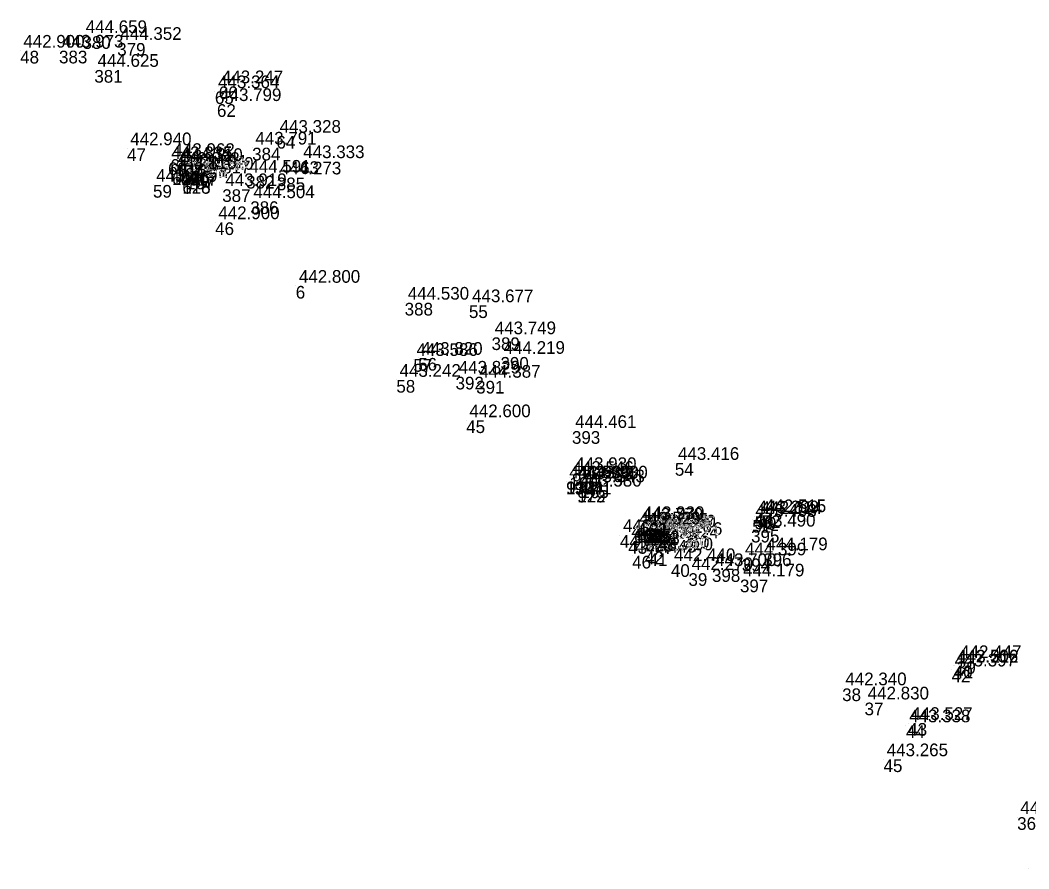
# Model space of a CAD drawing. Extents: x -874038 to -859694, y -1059487 to -1049069.
# Drawn here: x -862218.9 to -862123.4, y -1056136.4 to -1056056.1 of the extents above; entities that cross this region are included whole.
import ezdxf

# ---------------------------------------------------------------- set-up
doc = ezdxf.new("R2010")
doc.units = 0
doc.layers.add('Vrstva 60', color=7, linetype='Continuous')
doc.layers.add('Vrstva 61', color=7, linetype='Continuous')

msp = doc.modelspace()

# ---------------------------------------------------------------- linework, layer by layer
at = {"layer": 'Vrstva 60'}
for p, q in [((-862212.954, -1056057.577), (-862212.954, -1056057.577)), ((-862209.672, -1056058.223), (-862209.672, -1056058.223)), ((-862218.86, -1056058.96), (-862218.86, -1056058.96)), ((-862215.18, -1056058.95), (-862215.18, -1056058.95)), ((-862211.835, -1056060.777), (-862211.835, -1056060.777)), ((-862200.06, -1056062.326), (-862200.06, -1056062.326)), ((-862200.425, -1056062.795), (-862200.425, -1056062.795)), ((-862200.229, -1056064.014), (-862200.229, -1056064.014)), ((-862194.595, -1056067.018), (-862194.595, -1056067.018)), ((-862208.74, -1056068.2), (-862208.74, -1056068.2)), ((-862196.895, -1056068.135), (-862196.895, -1056068.135)), ((-862204.643, -1056069.214), (-862204.643, -1056069.214)), ((-862204.854, -1056069.518), (-862204.854, -1056069.518)), ((-862204.176, -1056070.062), (-862204.176, -1056070.062)), ((-862203.89, -1056069.69), (-862203.89, -1056069.69)), ((-862203.563, -1056070.317), (-862203.563, -1056070.317)), ((-862192.36, -1056069.421), (-862192.36, -1056069.421)), ((-862204.48, -1056070.46), (-862204.48, -1056070.46)), ((-862204.48, -1056070.46), (-862204.48, -1056070.46)), ((-862203.68, -1056070.5), (-862203.68, -1056070.5)), ((-862203.164, -1056070.874), (-862203.164, -1056070.874)), ((-862202.87, -1056070.52), (-862202.87, -1056070.52)), ((-862197.462, -1056070.798), (-862197.462, -1056070.798)), ((-862194.561, -1056070.962), (-862194.561, -1056070.962)), ((-862206.284, -1056071.665), (-862206.284, -1056071.665)), ((-862203.51, -1056071.29), (-862203.51, -1056071.29)), ((-862203.51, -1056071.29), (-862203.51, -1056071.29)), ((-862199.73, -1056072.071), (-862199.73, -1056072.071)), ((-862197.077, -1056073.208), (-862197.077, -1056073.208)), ((-862200.4, -1056075.2), (-862200.4, -1056075.2)), ((-862192.77, -1056081.22), (-862192.77, -1056081.22)), ((-862182.459, -1056082.82), (-862182.459, -1056082.82)), ((-862176.374, -1056083.06), (-862176.374, -1056083.06)), ((-862174.231, -1056086.092), (-862174.231, -1056086.092)), ((-862181.639, -1056088.146), (-862181.639, -1056088.146)), ((-862181.182, -1056088.04), (-862181.182, -1056088.04)), ((-862173.386, -1056087.951), (-862173.386, -1056087.951)), ((-862183.244, -1056090.127), (-862183.244, -1056090.127)), ((-862177.639, -1056089.821), (-862177.639, -1056089.821)), ((-862175.69, -1056090.209), (-862175.69, -1056090.209)), ((-862176.63, -1056093.95), (-862176.63, -1056093.95)), ((-862166.621, -1056094.969), (-862166.621, -1056094.969)), ((-862156.882, -1056097.991), (-862156.882, -1056097.991)), ((-862166.61, -1056098.95), (-862166.61, -1056098.95)), ((-862167.17, -1056099.74), (-862167.17, -1056099.74)), ((-862167.17, -1056099.74), (-862167.17, -1056099.74)), ((-862166.868, -1056099.315), (-862166.868, -1056099.315)), ((-862166.39, -1056099.77), (-862166.39, -1056099.77)), ((-862165.55, -1056099.75), (-862165.55, -1056099.75)), ((-862166.12, -1056100.52), (-862166.12, -1056100.52)), ((-862166.12, -1056100.52), (-862166.12, -1056100.52)), ((-862165.815, -1056100.111), (-862165.815, -1056100.111)), ((-862160.288, -1056103.74), (-862160.288, -1056103.74)), ((-862160.18, -1056103.59), (-862160.18, -1056103.59)), ((-862149.551, -1056103.379), (-862149.551, -1056103.379)), ((-862149.335, -1056103.049), (-862149.335, -1056103.049)), ((-862149.046, -1056103.105), (-862149.046, -1056103.105)), ((-862148.653, -1056102.941), (-862148.653, -1056102.941)), ((-862160.74, -1056104.37), (-862160.74, -1056104.37)), ((-862160.74, -1056104.37), (-862160.74, -1056104.37)), ((-862160.544, -1056104.097), (-862160.544, -1056104.097)), ((-862159.94, -1056104.37), (-862159.94, -1056104.37)), ((-862159.837, -1056104.212), (-862159.837, -1056104.212)), ((-862159.78, -1056104.326), (-862159.78, -1056104.326)), ((-862159.22, -1056104.542), (-862159.22, -1056104.542)), ((-862159.11, -1056104.39), (-862159.11, -1056104.39)), ((-862149.663, -1056104.309), (-862149.663, -1056104.309)), ((-862162.08, -1056104.81), (-862162.08, -1056104.81)), ((-862161.29, -1056105.38), (-862161.29, -1056105.38)), ((-862159.68, -1056105.16), (-862159.68, -1056105.16)), ((-862159.68, -1056105.16), (-862159.68, -1056105.16)), ((-862159.484, -1056104.898), (-862159.484, -1056104.898)), ((-862158.807, -1056105.41), (-862158.807, -1056105.41)), ((-862158.483, -1056105.096), (-862158.483, -1056105.096)), ((-862159.71, -1056106.37), (-862159.71, -1056106.37)), ((-862159.37, -1056106.55), (-862159.37, -1056106.55)), ((-862148.513, -1056106.546), (-862148.513, -1056106.546)), ((-862160.921, -1056106.775), (-862160.921, -1056106.775)), ((-862150.539, -1056107.029), (-862150.539, -1056107.029)), ((-862157.25, -1056107.57), (-862157.25, -1056107.57)), ((-862155.59, -1056108.42), (-862155.59, -1056108.42)), ((-862153.364, -1056108.042), (-862153.364, -1056108.042)), ((-862150.715, -1056109.023), (-862150.715, -1056109.023)), ((-862130.17, -1056116.753), (-862130.17, -1056116.753)), ((-862130.684, -1056117.549), (-862130.684, -1056117.549)), ((-862130.473, -1056117.159), (-862130.473, -1056117.159)), ((-862130.434, -1056117.187), (-862130.434, -1056117.187)), ((-862141.04, -1056119.33), (-862141.04, -1056119.33)), ((-862138.92, -1056120.67), (-862138.92, -1056120.67)), ((-862135.001, -1056122.835), (-862135.001, -1056122.835)), ((-862134.784, -1056122.61), (-862134.784, -1056122.61)), ((-862137.119, -1056126.047), (-862137.119, -1056126.047)), ((-862124.47, -1056131.52), (-862124.47, -1056131.52)), ((-862123.4, -1056136.41), (-862123.4, -1056136.41))]:
    msp.add_line(p, q, dxfattribs=at)

# ---------------------------------------------------------------- texts
for s, p in [('380', (-862212.954, -1056058.777)), ('379', (-862209.672, -1056059.423)), ('48', (-862218.86, -1056060.16)), ('383', (-862215.18, -1056060.15)), ('381', (-862211.835, -1056061.977)), ('66', (-862200.06, -1056063.526)), ('65', (-862200.425, -1056063.995)), ('62', (-862200.229, -1056065.214)), ('64', (-862194.595, -1056068.218)), ('47', (-862208.74, -1056069.4)), ('384', (-862196.895, -1056069.335)), ('61', (-862204.643, -1056070.414)), ('60', (-862204.854, -1056070.718)), ('168', (-862204.176, -1056071.262)), ('616', (-862203.89, -1056070.89)), ('626', (-862203.563, -1056071.517)), ('63', (-862192.36, -1056070.621)), ('619', (-862204.48, -1056071.66)), ('126', (-862204.48, -1056071.66)), ('620', (-862203.68, -1056071.7)), ('618', (-862203.51, -1056072.49)), ('125', (-862203.51, -1056072.49)), ('167', (-862203.164, -1056072.074)), ('617', (-862202.87, -1056071.72)), ('382', (-862197.462, -1056071.998)), ('385', (-862194.561, -1056072.162)), ('59', (-862206.284, -1056072.865)), ('387', (-862199.73, -1056073.271)), ('386', (-862197.077, -1056074.408)), ('46', (-862200.4, -1056076.4)), ('6', (-862192.77, -1056082.42)), ('388', (-862182.459, -1056084.02)), ('55', (-862176.374, -1056084.26)), ('389', (-862174.231, -1056087.292)), ('57', (-862181.639, -1056089.346)), ('56', (-862181.182, -1056089.24)), ('390', (-862173.386, -1056089.151)), ('58', (-862183.244, -1056091.327)), ('392', (-862177.639, -1056091.021)), ('391', (-862175.69, -1056091.409)), ('45', (-862176.63, -1056095.15)), ('393', (-862166.621, -1056096.169)), ('54', (-862156.882, -1056099.191)), ('970', (-862166.61, -1056100.15)), ('973', (-862167.17, -1056100.94)), ('130', (-862167.17, -1056100.94)), ('166', (-862166.868, -1056100.515)), ('974', (-862166.39, -1056100.97)), ('971', (-862165.55, -1056100.95)), ('972', (-862166.12, -1056101.72)), ('129', (-862166.12, -1056101.72)), ('165', (-862165.815, -1056101.311)), ('162', (-862160.288, -1056104.94)), ('621', (-862160.18, -1056104.79)), ('51', (-862149.551, -1056104.579)), ('50', (-862149.335, -1056104.249)), ('49', (-862149.046, -1056104.305)), ('52', (-862148.653, -1056104.141)), ('624', (-862160.74, -1056105.57)), ('128', (-862160.74, -1056105.57)), ('164', (-862160.544, -1056105.297)), ('625', (-862159.94, -1056105.57)), ('625', (-862159.837, -1056105.412)), ('53', (-862159.78, -1056105.526)), ('161', (-862159.22, -1056105.742)), ('622', (-862159.11, -1056105.59)), ('395', (-862149.663, -1056105.509)), ('44', (-862162.08, -1056106.01)), ('43', (-862161.29, -1056106.58)), ('623', (-862159.68, -1056106.36)), ('127', (-862159.68, -1056106.36)), ('163', (-862159.484, -1056106.098)), ('47', (-862158.807, -1056106.61)), ('48', (-862158.483, -1056106.296)), ('42', (-862159.71, -1056107.57)), ('41', (-862159.37, -1056107.75)), ('396', (-862148.513, -1056107.746)), ('46', (-862160.921, -1056107.975)), ('40', (-862157.25, -1056108.77)), ('394', (-862150.539, -1056108.229)), ('39', (-862155.59, -1056109.62)), ('398', (-862153.364, -1056109.242)), ('397', (-862150.715, -1056110.223)), ('39', (-862130.17, -1056117.953)), ('42', (-862130.684, -1056118.749)), ('40', (-862130.473, -1056118.359)), ('41', (-862130.434, -1056118.387)), ('38', (-862141.04, -1056120.53)), ('37', (-862138.92, -1056121.87)), ('44', (-862135.001, -1056124.035)), ('43', (-862134.784, -1056123.81)), ('45', (-862137.119, -1056127.247)), ('36', (-862124.47, -1056132.72))]:
    msp.add_text(s, height=1.2, dxfattribs=at).set_placement(p)
at = {"layer": 'Vrstva 61'}
for s, p in [('444.659', (-862212.654, -1056057.277)), ('444.352', (-862209.372, -1056057.923)), ('442.900', (-862218.56, -1056058.66)), ('443.973', (-862214.88, -1056058.65)), ('444.625', (-862211.535, -1056060.477)), ('443.364', (-862200.125, -1056062.495)), ('443.247', (-862199.76, -1056062.026)), ('443.799', (-862199.929, -1056063.714)), ('443.328', (-862194.295, -1056066.718)), ('442.940', (-862208.44, -1056067.9)), ('443.791', (-862196.595, -1056067.835)), ('443.835', (-862204.554, -1056069.218)), ('443.962', (-862204.343, -1056068.914)), ('444.110', (-862203.59, -1056069.39)), ('443.333', (-862192.06, -1056069.121)), ('444.110', (-862204.18, -1056070.16)), ('443.810', (-862204.18, -1056070.16)), ('443.828', (-862203.876, -1056069.762)), ('444.130', (-862203.38, -1056070.2)), ('444.764', (-862203.263, -1056070.017)), ('443.817', (-862202.864, -1056070.574)), ('444.110', (-862202.57, -1056070.22)), ('444.591', (-862197.162, -1056070.498)), ('443.579', (-862205.984, -1056071.365)), ('444.110', (-862203.21, -1056070.99)), ('443.810', (-862203.21, -1056070.99)), ('444.273', (-862194.261, -1056070.662)), ('443.919', (-862199.43, -1056071.771)), ('444.504', (-862196.777, -1056072.908)), ('442.900', (-862200.1, -1056074.9)), ('442.800', (-862192.47, -1056080.92)), ('444.530', (-862182.159, -1056082.52)), ('443.677', (-862176.074, -1056082.76)), ('443.749', (-862173.931, -1056085.792)), ('443.820', (-862180.882, -1056087.74)), ('444.219', (-862173.086, -1056087.651)), ('443.586', (-862181.339, -1056087.846)), ('443.829', (-862177.339, -1056089.521)), ('443.242', (-862182.944, -1056089.827)), ('444.387', (-862175.39, -1056089.909)), ('442.600', (-862176.33, -1056093.65)), ('444.461', (-862166.321, -1056094.669)), ('443.416', (-862156.582, -1056097.691)), ('443.546', (-862166.568, -1056099.015)), ('443.930', (-862166.31, -1056098.65)), ('443.930', (-862166.87, -1056099.44)), ('443.580', (-862166.87, -1056099.44)), ('443.930', (-862166.09, -1056099.47)), ('443.543', (-862165.515, -1056099.811)), ('443.930', (-862165.25, -1056099.45)), ('443.930', (-862165.82, -1056100.22)), ('443.580', (-862165.82, -1056100.22)), ('443.299', (-862149.035, -1056102.749)), ('442.614', (-862148.746, -1056102.805)), ('442.515', (-862148.353, -1056102.641)), ('443.529', (-862160.244, -1056103.797)), ('443.779', (-862159.988, -1056103.44)), ('443.930', (-862159.88, -1056103.29)), ('444.525', (-862159.537, -1056103.912)), ('443.490', (-862149.363, -1056104.009)), ('443.408', (-862149.251, -1056103.079)), ('442.460', (-862161.78, -1056104.51)), ('443.920', (-862160.44, -1056104.07)), ('443.570', (-862160.44, -1056104.07)), ('443.930', (-862159.64, -1056104.07)), ('446.142', (-862159.48, -1056104.026)), ('443.920', (-862159.38, -1056104.86)), ('443.570', (-862159.38, -1056104.86)), ('443.526', (-862159.184, -1056104.598)), ('443.777', (-862158.92, -1056104.242)), ('443.920', (-862158.81, -1056104.09)), ('443.776', (-862158.183, -1056104.796)), ('442.500', (-862160.99, -1056105.08)), ('443.524', (-862158.507, -1056105.11)), ('443.449', (-862160.621, -1056106.475)), ('442.360', (-862159.41, -1056106.07)), ('442.400', (-862159.07, -1056106.25)), ('444.399', (-862150.239, -1056106.729)), ('444.179', (-862148.213, -1056106.246)), ('442.440', (-862156.95, -1056107.27)), ('443.700', (-862153.064, -1056107.742)), ('442.270', (-862155.29, -1056108.12)), ('444.179', (-862150.415, -1056108.723)), ('443.397', (-862130.384, -1056117.249)), ('442.506', (-862130.173, -1056116.859)), ('443.212', (-862130.134, -1056116.887)), ('442.447', (-862129.87, -1056116.453)), ('442.340', (-862140.74, -1056119.03)), ('442.830', (-862138.62, -1056120.37)), ('443.338', (-862134.701, -1056122.535)), ('443.527', (-862134.484, -1056122.31)), ('443.265', (-862136.819, -1056125.747)), ('442.760', (-862124.17, -1056131.22))]:
    msp.add_text(s, height=1.2, dxfattribs=at).set_placement(p)

doc.saveas('drawing.dxf')
